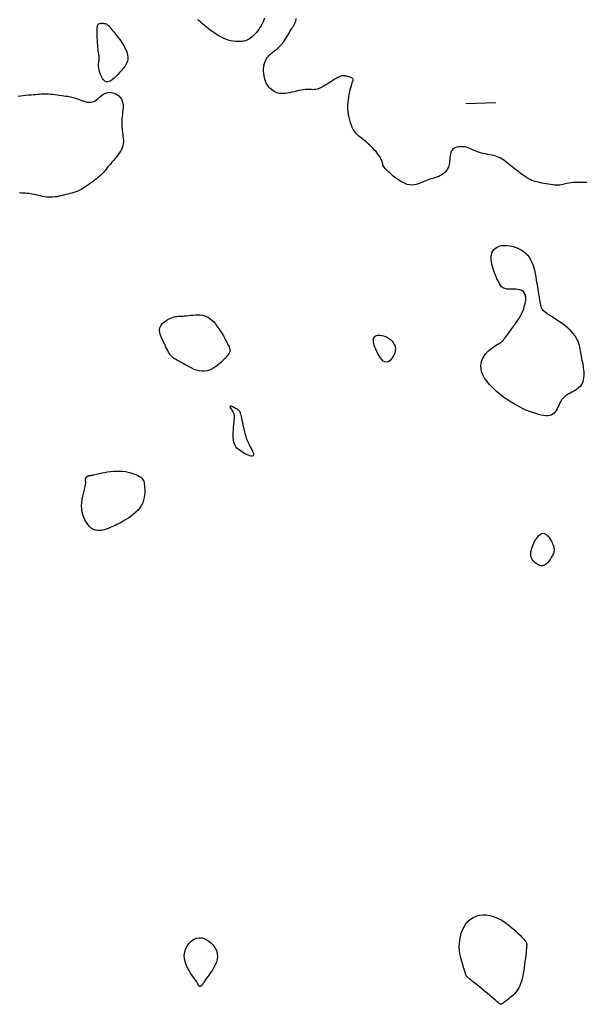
# Model space of a CAD drawing. Header units: millimetres. Extents: x 32690613 to 32693367, y 5343692 to 5344708.
# Tile 949 of 1009: x 32693092 to 32693111, y 5344585 to 5344618. Entities that reach past the tile are written whole.
import ezdxf

# ---------------------------------------------------------------- set-up
doc = ezdxf.new("R2010")
doc.units = ezdxf.units.MM
doc.header["$LTSCALE"] = 20
doc.layers.add('02-DGM_HL_491.00', color=62, linetype='Continuous')

msp = doc.modelspace()

# ---------------------------------------------------------------- linework, layer by layer
at = {"layer": '02-DGM_HL_491.00', "elevation": 491, "flags": 128}
for points in [[(32693099.872, 5344617.884), (32693099.849, 5344617.822), (32693099.822, 5344617.758), (32693099.791, 5344617.695), (32693099.756, 5344617.631), (32693099.718, 5344617.569), (32693099.677, 5344617.509), (32693099.634, 5344617.452), (32693099.59, 5344617.397), (32693099.546, 5344617.347), (32693099.501, 5344617.301), (32693099.457, 5344617.26), (32693099.413, 5344617.224), (32693099.369, 5344617.193), (32693099.323, 5344617.167), (32693099.275, 5344617.146), (32693099.223, 5344617.129), (32693099.168, 5344617.116), (32693099.108, 5344617.107), (32693099.044, 5344617.102), (32693098.974, 5344617.101), (32693098.9, 5344617.106), (32693098.823, 5344617.115), (32693098.743, 5344617.13), (32693098.661, 5344617.151), (32693098.577, 5344617.179), (32693098.493, 5344617.214), (32693098.408, 5344617.256), (32693098.323, 5344617.304), (32693098.24, 5344617.356), (32693098.158, 5344617.412), (32693098.079, 5344617.47), (32693098.003, 5344617.529), (32693097.932, 5344617.586), (32693097.864, 5344617.642), (32693097.802, 5344617.695), (32693097.745, 5344617.745), (32693097.691, 5344617.793), (32693097.64, 5344617.842)], [(32693110.624, 5344612.398), (32693110.521, 5344612.404), (32693110.423, 5344612.407), (32693110.33, 5344612.407), (32693110.243, 5344612.404), (32693110.163, 5344612.398), (32693110.089, 5344612.391), (32693110.023, 5344612.382), (32693109.965, 5344612.371), (32693109.912, 5344612.359), (32693109.864, 5344612.347), (32693109.818, 5344612.336), (32693109.772, 5344612.326), (32693109.725, 5344612.318), (32693109.674, 5344612.313), (32693109.618, 5344612.312), (32693109.555, 5344612.314), (32693109.486, 5344612.321), (32693109.414, 5344612.331), (32693109.34, 5344612.342), (32693109.265, 5344612.356), (32693109.192, 5344612.37), (32693109.121, 5344612.384), (32693109.055, 5344612.398), (32693108.995, 5344612.411), (32693108.94, 5344612.423), (32693108.887, 5344612.437), (32693108.836, 5344612.453), (32693108.785, 5344612.473), (32693108.732, 5344612.497), (32693108.675, 5344612.527), (32693108.613, 5344612.564), (32693108.545, 5344612.609), (32693108.471, 5344612.661), (32693108.395, 5344612.718), (32693108.316, 5344612.777), (32693108.238, 5344612.838), (32693108.162, 5344612.899), (32693108.089, 5344612.958), (32693108.021, 5344613.012), (32693107.96, 5344613.062), (32693107.904, 5344613.106), (32693107.851, 5344613.145), (32693107.801, 5344613.18), (32693107.751, 5344613.211), (32693107.701, 5344613.237), (32693107.647, 5344613.26), (32693107.59, 5344613.28), (32693107.527, 5344613.298), (32693107.459, 5344613.313), (32693107.389, 5344613.326), (32693107.316, 5344613.339), (32693107.244, 5344613.353), (32693107.172, 5344613.367), (32693107.103, 5344613.382), (32693107.037, 5344613.4), (32693106.976, 5344613.421), (32693106.919, 5344613.444), (32693106.865, 5344613.468), (32693106.812, 5344613.493), (32693106.76, 5344613.517), (32693106.708, 5344613.539), (32693106.654, 5344613.559), (32693106.596, 5344613.575), (32693106.536, 5344613.587), (32693106.473, 5344613.594), (32693106.409, 5344613.596), (32693106.347, 5344613.592), (32693106.287, 5344613.581), (32693106.233, 5344613.562), (32693106.184, 5344613.536), (32693106.143, 5344613.502), (32693106.112, 5344613.459), (32693106.089, 5344613.408), (32693106.072, 5344613.353), (32693106.061, 5344613.293), (32693106.053, 5344613.232), (32693106.047, 5344613.171), (32693106.042, 5344613.111), (32693106.036, 5344613.056), (32693106.027, 5344613.005), (32693106.016, 5344612.959), (32693106.003, 5344612.917), (32693105.987, 5344612.88), (32693105.97, 5344612.845), (32693105.95, 5344612.814), (32693105.929, 5344612.785), (32693105.906, 5344612.759), (32693105.881, 5344612.733), (32693105.854, 5344612.71), (32693105.825, 5344612.687), (32693105.793, 5344612.666), (32693105.759, 5344612.645), (32693105.722, 5344612.626), (32693105.681, 5344612.607), (32693105.637, 5344612.59), (32693105.589, 5344612.572), (32693105.537, 5344612.555), (32693105.483, 5344612.538), (32693105.426, 5344612.52), (32693105.367, 5344612.501), (32693105.307, 5344612.481), (32693105.246, 5344612.459), (32693105.184, 5344612.434), (32693105.123, 5344612.407), (32693105.06, 5344612.379), (32693104.997, 5344612.354), (32693104.93, 5344612.333), (32693104.861, 5344612.319), (32693104.787, 5344612.313), (32693104.709, 5344612.32), (32693104.625, 5344612.34), (32693104.535, 5344612.375), (32693104.441, 5344612.424), (32693104.347, 5344612.482), (32693104.253, 5344612.548), (32693104.164, 5344612.617), (32693104.081, 5344612.686), (32693104.008, 5344612.753), (32693103.946, 5344612.814), (32693103.899, 5344612.866), (32693103.864, 5344612.911), (32693103.839, 5344612.951), (32693103.822, 5344612.985), (32693103.811, 5344613.016), (32693103.803, 5344613.045), (32693103.797, 5344613.074), (32693103.789, 5344613.104), (32693103.778, 5344613.136), (32693103.764, 5344613.171), (32693103.746, 5344613.208), (32693103.724, 5344613.247), (32693103.697, 5344613.289), (32693103.666, 5344613.334), (32693103.63, 5344613.381), (32693103.589, 5344613.43), (32693103.543, 5344613.481), (32693103.492, 5344613.534), (32693103.439, 5344613.588), (32693103.383, 5344613.641), (32693103.326, 5344613.694), (32693103.27, 5344613.744), (32693103.215, 5344613.792), (32693103.161, 5344613.836), (32693103.111, 5344613.875), (32693103.064, 5344613.912), (32693103.02, 5344613.948), (32693102.978, 5344613.985), (32693102.939, 5344614.024), (32693102.901, 5344614.067), (32693102.866, 5344614.116), (32693102.831, 5344614.173), (32693102.798, 5344614.239), (32693102.767, 5344614.313), (32693102.739, 5344614.394), (32693102.713, 5344614.481), (32693102.691, 5344614.573), (32693102.674, 5344614.669), (32693102.661, 5344614.767), (32693102.654, 5344614.867), (32693102.653, 5344614.966), (32693102.658, 5344615.065), (32693102.667, 5344615.162), (32693102.679, 5344615.255), (32693102.695, 5344615.344), (32693102.712, 5344615.427), (32693102.73, 5344615.503), (32693102.749, 5344615.571), (32693102.767, 5344615.63), (32693102.783, 5344615.68), (32693102.798, 5344615.722), (32693102.81, 5344615.758), (32693102.818, 5344615.788), (32693102.823, 5344615.814), (32693102.823, 5344615.835), (32693102.817, 5344615.853), (32693102.806, 5344615.869), (32693102.79, 5344615.883), (32693102.77, 5344615.895), (32693102.748, 5344615.906), (32693102.724, 5344615.915), (32693102.699, 5344615.922), (32693102.675, 5344615.928), (32693102.653, 5344615.934), (32693102.633, 5344615.938), (32693102.616, 5344615.942), (32693102.6, 5344615.945), (32693102.587, 5344615.948), (32693102.574, 5344615.95), (32693102.562, 5344615.952), (32693102.551, 5344615.953), (32693102.539, 5344615.955), (32693102.527, 5344615.957), (32693102.514, 5344615.958), (32693102.501, 5344615.959), (32693102.486, 5344615.959), (32693102.47, 5344615.959), (32693102.454, 5344615.956), (32693102.435, 5344615.953), (32693102.415, 5344615.947), (32693102.394, 5344615.94), (32693102.37, 5344615.93), (32693102.343, 5344615.917), (32693102.313, 5344615.901), (32693102.278, 5344615.881), (32693102.239, 5344615.858), (32693102.194, 5344615.831), (32693102.143, 5344615.799), (32693102.086, 5344615.763), (32693102.023, 5344615.724), (32693101.957, 5344615.683), (32693101.889, 5344615.643), (32693101.821, 5344615.604), (32693101.754, 5344615.57), (32693101.69, 5344615.541), (32693101.631, 5344615.519), (32693101.577, 5344615.505), (32693101.527, 5344615.498), (32693101.481, 5344615.497), (32693101.435, 5344615.499), (32693101.389, 5344615.502), (32693101.34, 5344615.505), (32693101.287, 5344615.506), (32693101.228, 5344615.502), (32693101.162, 5344615.494), (32693101.091, 5344615.481), (32693101.014, 5344615.464), (32693100.936, 5344615.446), (32693100.856, 5344615.427), (32693100.777, 5344615.409), (32693100.7, 5344615.392), (32693100.627, 5344615.379), (32693100.559, 5344615.37), (32693100.496, 5344615.366), (32693100.437, 5344615.366), (32693100.382, 5344615.371), (32693100.331, 5344615.381), (32693100.281, 5344615.395), (32693100.234, 5344615.414), (32693100.188, 5344615.439), (32693100.142, 5344615.468), (32693100.098, 5344615.502), (32693100.056, 5344615.541), (32693100.016, 5344615.585), (32693099.979, 5344615.635), (32693099.945, 5344615.689), (32693099.915, 5344615.749), (32693099.889, 5344615.814), (32693099.868, 5344615.885), (32693099.853, 5344615.959), (32693099.842, 5344616.035), (32693099.837, 5344616.113), (32693099.838, 5344616.19), (32693099.844, 5344616.264), (32693099.856, 5344616.336), (32693099.875, 5344616.402), (32693099.899, 5344616.462), (32693099.929, 5344616.517), (32693099.963, 5344616.567), (32693100, 5344616.612), (32693100.041, 5344616.654), (32693100.083, 5344616.693), (32693100.127, 5344616.73), (32693100.17, 5344616.765), (32693100.213, 5344616.8), (32693100.255, 5344616.835), (32693100.297, 5344616.87), (32693100.337, 5344616.907), (32693100.377, 5344616.944), (32693100.415, 5344616.984), (32693100.453, 5344617.026), (32693100.49, 5344617.072), (32693100.525, 5344617.12), (32693100.56, 5344617.171), (32693100.593, 5344617.224), (32693100.626, 5344617.278), (32693100.658, 5344617.333), (32693100.689, 5344617.386), (32693100.719, 5344617.438), (32693100.749, 5344617.487), (32693100.778, 5344617.534), (32693100.806, 5344617.578), (32693100.832, 5344617.62), (32693100.856, 5344617.661), (32693100.878, 5344617.702), (32693100.896, 5344617.742), (32693100.91, 5344617.784), (32693100.921, 5344617.827), (32693100.926, 5344617.872)], [(32693091.653, 5344615.278), (32693091.732, 5344615.292), (32693091.817, 5344615.304), (32693091.905, 5344615.314), (32693091.995, 5344615.322), (32693092.082, 5344615.329), (32693092.166, 5344615.334), (32693092.243, 5344615.339), (32693092.311, 5344615.344), (32693092.368, 5344615.348), (32693092.416, 5344615.353), (32693092.458, 5344615.357), (32693092.496, 5344615.36), (32693092.533, 5344615.361), (32693092.573, 5344615.362), (32693092.617, 5344615.361), (32693092.668, 5344615.357), (32693092.729, 5344615.352), (32693092.797, 5344615.344), (32693092.872, 5344615.335), (32693092.949, 5344615.326), (32693093.027, 5344615.315), (32693093.104, 5344615.305), (32693093.177, 5344615.295), (32693093.243, 5344615.285), (32693093.302, 5344615.277), (32693093.355, 5344615.269), (32693093.402, 5344615.261), (32693093.446, 5344615.252), (32693093.49, 5344615.241), (32693093.533, 5344615.229), (32693093.579, 5344615.213), (32693093.629, 5344615.194), (32693093.685, 5344615.171), (32693093.745, 5344615.147), (32693093.809, 5344615.123), (32693093.875, 5344615.101), (32693093.942, 5344615.085), (32693094.01, 5344615.076), (32693094.076, 5344615.076), (32693094.139, 5344615.089), (32693094.199, 5344615.115), (32693094.257, 5344615.152), (32693094.312, 5344615.196), (32693094.368, 5344615.243), (32693094.424, 5344615.291), (32693094.481, 5344615.335), (32693094.541, 5344615.371), (32693094.605, 5344615.397), (32693094.673, 5344615.409), (32693094.744, 5344615.408), (32693094.814, 5344615.395), (32693094.883, 5344615.371), (32693094.948, 5344615.336), (32693095.007, 5344615.293), (32693095.057, 5344615.241), (32693095.097, 5344615.183), (32693095.125, 5344615.119), (32693095.141, 5344615.05), (32693095.149, 5344614.978), (32693095.15, 5344614.904), (32693095.145, 5344614.827), (32693095.137, 5344614.751), (32693095.128, 5344614.674), (32693095.12, 5344614.6), (32693095.114, 5344614.528), (32693095.11, 5344614.458), (32693095.108, 5344614.391), (32693095.108, 5344614.325), (32693095.111, 5344614.261), (32693095.115, 5344614.197), (32693095.122, 5344614.135), (32693095.129, 5344614.072), (32693095.139, 5344614.01), (32693095.148, 5344613.948), (32693095.155, 5344613.885), (32693095.16, 5344613.821), (32693095.16, 5344613.757), (32693095.154, 5344613.691), (32693095.14, 5344613.624), (32693095.116, 5344613.555), (32693095.083, 5344613.484), (32693095.04, 5344613.412), (32693094.992, 5344613.34), (32693094.938, 5344613.27), (32693094.883, 5344613.201), (32693094.828, 5344613.135), (32693094.775, 5344613.074), (32693094.726, 5344613.017), (32693094.683, 5344612.966), (32693094.646, 5344612.92), (32693094.613, 5344612.879), (32693094.585, 5344612.842), (32693094.559, 5344612.809), (32693094.534, 5344612.779), (32693094.511, 5344612.75), (32693094.487, 5344612.724), (32693094.462, 5344612.698), (32693094.436, 5344612.673), (32693094.408, 5344612.648), (32693094.376, 5344612.621), (32693094.342, 5344612.593), (32693094.303, 5344612.562), (32693094.261, 5344612.529), (32693094.213, 5344612.492), (32693094.159, 5344612.45), (32693094.101, 5344612.406), (32693094.04, 5344612.36), (32693093.975, 5344612.314), (32693093.908, 5344612.268), (32693093.84, 5344612.223), (32693093.772, 5344612.183), (32693093.704, 5344612.146), (32693093.637, 5344612.115), (32693093.571, 5344612.088), (32693093.506, 5344612.066), (32693093.443, 5344612.047), (32693093.38, 5344612.03), (32693093.317, 5344612.015), (32693093.255, 5344612.001), (32693093.193, 5344611.986), (32693093.131, 5344611.971), (32693093.069, 5344611.956), (32693093.006, 5344611.942), (32693092.943, 5344611.929), (32693092.879, 5344611.918), (32693092.813, 5344611.911), (32693092.747, 5344611.907), (32693092.679, 5344611.908), (32693092.609, 5344611.914), (32693092.538, 5344611.925), (32693092.467, 5344611.938), (32693092.395, 5344611.954), (32693092.325, 5344611.971), (32693092.256, 5344611.987), (32693092.189, 5344612.003), (32693092.124, 5344612.016), (32693092.063, 5344612.026), (32693092.003, 5344612.033), (32693091.945, 5344612.039), (32693091.886, 5344612.043), (32693091.827, 5344612.046), (32693091.765, 5344612.049), (32693091.7, 5344612.053)], [(32693107.584, 5344615.059), (32693106.584, 5344615.02)]]:
    msp.add_lwpolyline(points, dxfattribs=at)
for points in [[(32693094.316, 5344616.843), (32693094.31, 5344616.909), (32693094.304, 5344616.983), (32693094.299, 5344617.061), (32693094.295, 5344617.141), (32693094.291, 5344617.221), (32693094.289, 5344617.299), (32693094.287, 5344617.371), (32693094.286, 5344617.436), (32693094.287, 5344617.492), (32693094.288, 5344617.539), (32693094.29, 5344617.577), (32693094.294, 5344617.609), (32693094.3, 5344617.634), (32693094.307, 5344617.654), (32693094.316, 5344617.67), (32693094.327, 5344617.683), (32693094.34, 5344617.692), (32693094.355, 5344617.7), (32693094.371, 5344617.705), (32693094.389, 5344617.709), (32693094.408, 5344617.711), (32693094.427, 5344617.712), (32693094.447, 5344617.712), (32693094.466, 5344617.712), (32693094.485, 5344617.711), (32693094.504, 5344617.709), (32693094.523, 5344617.707), (32693094.541, 5344617.704), (32693094.558, 5344617.699), (32693094.575, 5344617.694), (32693094.592, 5344617.687), (32693094.608, 5344617.678), (32693094.624, 5344617.667), (32693094.641, 5344617.652), (32693094.661, 5344617.634), (32693094.683, 5344617.609), (32693094.711, 5344617.576), (32693094.746, 5344617.535), (32693094.788, 5344617.484), (32693094.839, 5344617.421), (32693094.9, 5344617.345), (32693094.968, 5344617.259), (32693095.038, 5344617.166), (32693095.108, 5344617.066), (32693095.173, 5344616.964), (32693095.23, 5344616.861), (32693095.275, 5344616.761), (32693095.303, 5344616.664), (32693095.313, 5344616.575), (32693095.306, 5344616.491), (32693095.283, 5344616.413), (32693095.248, 5344616.339), (32693095.204, 5344616.269), (32693095.151, 5344616.201), (32693095.094, 5344616.135), (32693095.035, 5344616.07), (32693094.975, 5344616.006), (32693094.915, 5344615.944), (32693094.856, 5344615.886), (32693094.799, 5344615.837), (32693094.743, 5344615.797), (32693094.689, 5344615.769), (32693094.637, 5344615.756), (32693094.588, 5344615.761), (32693094.542, 5344615.784), (32693094.5, 5344615.823), (32693094.462, 5344615.875), (32693094.427, 5344615.937), (32693094.398, 5344616.005), (32693094.373, 5344616.075), (32693094.354, 5344616.144), (32693094.341, 5344616.21), (32693094.334, 5344616.268), (32693094.331, 5344616.32), (32693094.333, 5344616.366), (32693094.337, 5344616.407), (32693094.343, 5344616.443), (32693094.349, 5344616.476), (32693094.354, 5344616.507), (32693094.358, 5344616.536), (32693094.358, 5344616.564), (32693094.356, 5344616.592), (32693094.352, 5344616.622), (32693094.346, 5344616.655), (32693094.339, 5344616.692), (32693094.332, 5344616.735), (32693094.324, 5344616.785)], [(32693107.437, 5344609.984), (32693107.455, 5344610.051), (32693107.484, 5344610.111), (32693107.522, 5344610.165), (32693107.571, 5344610.211), (32693107.629, 5344610.248), (32693107.697, 5344610.277), (32693107.774, 5344610.296), (32693107.86, 5344610.304), (32693107.955, 5344610.303), (32693108.056, 5344610.29), (32693108.161, 5344610.267), (32693108.266, 5344610.232), (32693108.369, 5344610.188), (32693108.467, 5344610.132), (32693108.557, 5344610.066), (32693108.637, 5344609.989), (32693108.704, 5344609.902), (32693108.759, 5344609.806), (32693108.805, 5344609.704), (32693108.842, 5344609.595), (32693108.872, 5344609.484), (32693108.896, 5344609.37), (32693108.917, 5344609.256), (32693108.936, 5344609.145), (32693108.954, 5344609.036), (32693108.971, 5344608.931), (32693108.988, 5344608.832), (32693109.003, 5344608.737), (32693109.018, 5344608.649), (32693109.031, 5344608.567), (32693109.043, 5344608.493), (32693109.054, 5344608.426), (32693109.064, 5344608.368), (32693109.074, 5344608.317), (32693109.086, 5344608.272), (32693109.101, 5344608.232), (32693109.121, 5344608.194), (32693109.148, 5344608.158), (32693109.183, 5344608.121), (32693109.228, 5344608.084), (32693109.283, 5344608.044), (32693109.348, 5344608.001), (32693109.421, 5344607.955), (32693109.499, 5344607.907), (32693109.58, 5344607.856), (32693109.663, 5344607.803), (32693109.746, 5344607.747), (32693109.827, 5344607.689), (32693109.903, 5344607.628), (32693109.975, 5344607.566), (32693110.042, 5344607.501), (32693110.104, 5344607.436), (32693110.16, 5344607.37), (32693110.21, 5344607.303), (32693110.254, 5344607.237), (32693110.291, 5344607.171), (32693110.321, 5344607.106), (32693110.346, 5344607.041), (32693110.366, 5344606.977), (32693110.381, 5344606.914), (32693110.394, 5344606.851), (32693110.405, 5344606.788), (32693110.415, 5344606.726), (32693110.425, 5344606.664), (32693110.436, 5344606.602), (32693110.448, 5344606.539), (32693110.46, 5344606.477), (32693110.472, 5344606.414), (32693110.484, 5344606.35), (32693110.495, 5344606.286), (32693110.504, 5344606.221), (32693110.512, 5344606.155), (32693110.518, 5344606.088), (32693110.521, 5344606.02), (32693110.521, 5344605.953), (32693110.516, 5344605.887), (32693110.505, 5344605.822), (32693110.489, 5344605.761), (32693110.466, 5344605.703), (32693110.434, 5344605.649), (32693110.395, 5344605.6), (32693110.348, 5344605.556), (32693110.296, 5344605.515), (32693110.241, 5344605.478), (32693110.184, 5344605.443), (32693110.126, 5344605.411), (32693110.071, 5344605.381), (32693110.018, 5344605.352), (32693109.97, 5344605.323), (32693109.927, 5344605.294), (32693109.888, 5344605.265), (32693109.852, 5344605.233), (32693109.819, 5344605.199), (32693109.789, 5344605.162), (32693109.762, 5344605.121), (32693109.736, 5344605.075), (32693109.711, 5344605.024), (32693109.686, 5344604.969), (32693109.66, 5344604.913), (32693109.633, 5344604.856), (32693109.604, 5344604.802), (32693109.571, 5344604.752), (32693109.533, 5344604.708), (32693109.491, 5344604.672), (32693109.442, 5344604.645), (32693109.387, 5344604.628), (32693109.325, 5344604.62), (32693109.257, 5344604.62), (32693109.182, 5344604.628), (32693109.1, 5344604.643), (32693109.012, 5344604.665), (32693108.916, 5344604.694), (32693108.814, 5344604.728), (32693108.706, 5344604.768), (32693108.592, 5344604.815), (32693108.473, 5344604.868), (32693108.351, 5344604.929), (32693108.226, 5344604.996), (32693108.099, 5344605.071), (32693107.971, 5344605.154), (32693107.842, 5344605.246), (32693107.716, 5344605.343), (32693107.595, 5344605.446), (32693107.482, 5344605.553), (32693107.378, 5344605.662), (32693107.286, 5344605.772), (32693107.21, 5344605.881), (32693107.152, 5344605.988), (32693107.113, 5344606.091), (32693107.092, 5344606.191), (32693107.088, 5344606.286), (32693107.098, 5344606.376), (32693107.121, 5344606.461), (32693107.154, 5344606.541), (32693107.195, 5344606.615), (32693107.244, 5344606.682), (32693107.297, 5344606.744), (32693107.353, 5344606.799), (32693107.411, 5344606.848), (32693107.47, 5344606.892), (32693107.526, 5344606.931), (32693107.58, 5344606.965), (32693107.63, 5344606.994), (32693107.673, 5344607.019), (32693107.709, 5344607.041), (32693107.739, 5344607.059), (32693107.763, 5344607.075), (32693107.782, 5344607.088), (32693107.797, 5344607.1), (32693107.809, 5344607.111), (32693107.819, 5344607.122), (32693107.828, 5344607.132), (32693107.836, 5344607.143), (32693107.846, 5344607.157), (32693107.858, 5344607.174), (32693107.873, 5344607.195), (32693107.893, 5344607.223), (32693107.919, 5344607.258), (32693107.952, 5344607.303), (32693107.993, 5344607.358), (32693108.044, 5344607.424), (32693108.102, 5344607.5), (32693108.165, 5344607.585), (32693108.231, 5344607.677), (32693108.297, 5344607.775), (32693108.36, 5344607.878), (32693108.419, 5344607.983), (32693108.472, 5344608.089), (32693108.515, 5344608.194), (32693108.548, 5344608.298), (32693108.571, 5344608.397), (32693108.582, 5344608.49), (32693108.582, 5344608.575), (32693108.57, 5344608.651), (32693108.544, 5344608.715), (32693108.505, 5344608.765), (32693108.452, 5344608.801), (32693108.388, 5344608.824), (32693108.315, 5344608.837), (32693108.238, 5344608.842), (32693108.16, 5344608.844), (32693108.082, 5344608.844), (32693108.01, 5344608.845), (32693107.944, 5344608.85), (32693107.889, 5344608.862), (32693107.844, 5344608.879), (32693107.806, 5344608.901), (32693107.776, 5344608.927), (32693107.75, 5344608.956), (32693107.729, 5344608.987), (32693107.71, 5344609.02), (32693107.693, 5344609.053), (32693107.676, 5344609.086), (32693107.659, 5344609.119), (32693107.642, 5344609.154), (32693107.624, 5344609.191), (32693107.605, 5344609.232), (32693107.585, 5344609.277), (32693107.564, 5344609.329), (32693107.542, 5344609.387), (32693107.518, 5344609.452), (32693107.495, 5344609.523), (32693107.473, 5344609.599), (32693107.454, 5344609.677), (32693107.439, 5344609.757), (32693107.43, 5344609.835), (32693107.429, 5344609.912)], [(32693096.464, 5344607.167), (32693096.438, 5344607.227), (32693096.413, 5344607.285), (32693096.393, 5344607.342), (32693096.377, 5344607.397), (32693096.368, 5344607.45), (32693096.367, 5344607.501), (32693096.376, 5344607.552), (32693096.395, 5344607.601), (32693096.426, 5344607.649), (32693096.466, 5344607.695), (32693096.515, 5344607.739), (32693096.569, 5344607.78), (32693096.627, 5344607.817), (32693096.686, 5344607.85), (32693096.744, 5344607.878), (32693096.8, 5344607.9), (32693096.852, 5344607.917), (32693096.9, 5344607.928), (32693096.947, 5344607.935), (32693096.993, 5344607.939), (32693097.04, 5344607.941), (32693097.089, 5344607.943), (32693097.143, 5344607.946), (32693097.202, 5344607.95), (32693097.267, 5344607.957), (32693097.339, 5344607.965), (32693097.414, 5344607.974), (32693097.492, 5344607.982), (32693097.571, 5344607.987), (32693097.65, 5344607.988), (32693097.727, 5344607.984), (32693097.801, 5344607.974), (32693097.871, 5344607.956), (32693097.937, 5344607.93), (32693098, 5344607.896), (32693098.06, 5344607.855), (32693098.117, 5344607.806), (32693098.174, 5344607.75), (32693098.229, 5344607.686), (32693098.284, 5344607.616), (32693098.339, 5344607.539), (32693098.393, 5344607.456), (32693098.446, 5344607.372), (32693098.497, 5344607.286), (32693098.545, 5344607.203), (32693098.588, 5344607.123), (32693098.627, 5344607.049), (32693098.66, 5344606.982), (32693098.687, 5344606.926), (32693098.706, 5344606.877), (32693098.717, 5344606.833), (32693098.718, 5344606.792), (32693098.71, 5344606.751), (32693098.691, 5344606.708), (32693098.66, 5344606.66), (32693098.617, 5344606.605), (32693098.561, 5344606.542), (32693098.493, 5344606.472), (32693098.416, 5344606.4), (32693098.332, 5344606.329), (32693098.241, 5344606.261), (32693098.148, 5344606.202), (32693098.052, 5344606.154), (32693097.957, 5344606.121), (32693097.864, 5344606.105), (32693097.773, 5344606.105), (32693097.686, 5344606.118), (32693097.602, 5344606.141), (32693097.522, 5344606.171), (32693097.446, 5344606.206), (32693097.374, 5344606.244), (32693097.307, 5344606.28), (32693097.246, 5344606.314), (32693097.19, 5344606.345), (32693097.138, 5344606.373), (32693097.09, 5344606.399), (32693097.046, 5344606.423), (32693097.006, 5344606.445), (32693096.968, 5344606.466), (32693096.933, 5344606.486), (32693096.899, 5344606.505), (32693096.868, 5344606.525), (32693096.838, 5344606.546), (32693096.809, 5344606.569), (32693096.781, 5344606.594), (32693096.753, 5344606.624), (32693096.725, 5344606.659), (32693096.697, 5344606.699), (32693096.668, 5344606.746), (32693096.639, 5344606.798), (32693096.609, 5344606.855), (32693096.58, 5344606.915), (32693096.55, 5344606.977), (32693096.521, 5344607.041), (32693096.492, 5344607.104)], [(32693103.897, 5344607.266), (32693103.956, 5344607.239), (32693104.015, 5344607.204), (32693104.071, 5344607.164), (32693104.122, 5344607.117), (32693104.166, 5344607.064), (32693104.2, 5344607.004), (32693104.224, 5344606.939), (32693104.234, 5344606.869), (32693104.23, 5344606.793), (32693104.212, 5344606.715), (32693104.183, 5344606.639), (32693104.144, 5344606.568), (32693104.099, 5344606.506), (32693104.048, 5344606.457), (32693103.994, 5344606.424), (32693103.939, 5344606.41), (32693103.885, 5344606.419), (32693103.833, 5344606.448), (32693103.782, 5344606.494), (32693103.735, 5344606.552), (32693103.69, 5344606.62), (32693103.649, 5344606.693), (32693103.612, 5344606.769), (32693103.58, 5344606.843), (32693103.553, 5344606.913), (32693103.532, 5344606.978), (32693103.516, 5344607.038), (32693103.507, 5344607.093), (32693103.504, 5344607.141), (32693103.508, 5344607.185), (32693103.519, 5344607.222), (32693103.537, 5344607.252), (32693103.563, 5344607.277), (32693103.596, 5344607.295), (32693103.636, 5344607.307), (32693103.68, 5344607.312), (32693103.73, 5344607.31), (32693103.783, 5344607.302), (32693103.839, 5344607.288)], [(32693099.215, 5344604.034), (32693099.23, 5344603.976), (32693099.245, 5344603.925), (32693099.26, 5344603.88), (32693099.276, 5344603.837), (32693099.293, 5344603.797), (32693099.312, 5344603.756), (32693099.334, 5344603.712), (32693099.358, 5344603.665), (32693099.385, 5344603.613), (32693099.414, 5344603.557), (32693099.442, 5344603.5), (32693099.467, 5344603.445), (32693099.486, 5344603.394), (32693099.497, 5344603.349), (32693099.498, 5344603.313), (32693099.487, 5344603.289), (32693099.462, 5344603.278), (32693099.425, 5344603.279), (32693099.378, 5344603.29), (32693099.325, 5344603.31), (32693099.266, 5344603.336), (32693099.206, 5344603.367), (32693099.146, 5344603.401), (32693099.089, 5344603.437), (32693099.038, 5344603.472), (32693098.991, 5344603.508), (32693098.951, 5344603.546), (32693098.916, 5344603.588), (32693098.886, 5344603.634), (32693098.863, 5344603.686), (32693098.845, 5344603.745), (32693098.833, 5344603.814), (32693098.826, 5344603.891), (32693098.825, 5344603.976), (32693098.827, 5344604.065), (32693098.832, 5344604.156), (32693098.839, 5344604.245), (32693098.847, 5344604.33), (32693098.855, 5344604.409), (32693098.861, 5344604.477), (32693098.865, 5344604.534), (32693098.867, 5344604.58), (32693098.867, 5344604.618), (32693098.864, 5344604.649), (32693098.858, 5344604.676), (32693098.849, 5344604.7), (32693098.838, 5344604.723), (32693098.824, 5344604.748), (32693098.807, 5344604.776), (32693098.789, 5344604.806), (32693098.77, 5344604.837), (32693098.753, 5344604.867), (32693098.739, 5344604.895), (32693098.729, 5344604.918), (32693098.725, 5344604.937), (32693098.729, 5344604.949), (32693098.74, 5344604.953), (32693098.759, 5344604.951), (32693098.783, 5344604.942), (32693098.811, 5344604.93), (32693098.842, 5344604.914), (32693098.873, 5344604.897), (32693098.903, 5344604.88), (32693098.93, 5344604.863), (32693098.953, 5344604.848), (32693098.973, 5344604.835), (32693098.989, 5344604.823), (32693099.002, 5344604.813), (32693099.013, 5344604.804), (32693099.021, 5344604.796), (32693099.028, 5344604.788), (32693099.034, 5344604.78), (32693099.039, 5344604.772), (32693099.044, 5344604.763), (32693099.049, 5344604.751), (32693099.055, 5344604.735), (32693099.061, 5344604.713), (32693099.068, 5344604.684), (32693099.077, 5344604.646), (32693099.087, 5344604.599), (32693099.1, 5344604.541), (32693099.114, 5344604.475), (32693099.13, 5344604.402), (32693099.146, 5344604.326), (32693099.164, 5344604.248), (32693099.181, 5344604.172), (32693099.198, 5344604.1)], [(32693093.887, 5344602.274), (32693093.898, 5344602.331), (32693093.904, 5344602.377), (32693093.906, 5344602.414), (32693093.905, 5344602.444), (32693093.902, 5344602.467), (32693093.899, 5344602.485), (32693093.896, 5344602.5), (32693093.895, 5344602.513), (32693093.896, 5344602.527), (32693093.9, 5344602.539), (32693093.907, 5344602.552), (32693093.915, 5344602.564), (32693093.925, 5344602.575), (32693093.936, 5344602.586), (32693093.947, 5344602.595), (32693093.96, 5344602.603), (32693093.972, 5344602.61), (32693093.984, 5344602.615), (32693093.997, 5344602.62), (32693094.009, 5344602.624), (32693094.022, 5344602.627), (32693094.035, 5344602.629), (32693094.049, 5344602.631), (32693094.063, 5344602.633), (32693094.077, 5344602.636), (32693094.093, 5344602.638), (32693094.113, 5344602.642), (32693094.137, 5344602.646), (32693094.167, 5344602.652), (32693094.204, 5344602.66), (32693094.25, 5344602.67), (32693094.307, 5344602.683), (32693094.374, 5344602.699), (32693094.452, 5344602.716), (32693094.538, 5344602.733), (32693094.63, 5344602.75), (32693094.727, 5344602.764), (32693094.828, 5344602.775), (32693094.93, 5344602.781), (32693095.033, 5344602.781), (32693095.133, 5344602.773), (32693095.231, 5344602.759), (32693095.325, 5344602.74), (32693095.414, 5344602.717), (32693095.497, 5344602.69), (32693095.572, 5344602.662), (32693095.638, 5344602.632), (32693095.694, 5344602.602), (32693095.74, 5344602.573), (32693095.776, 5344602.544), (32693095.804, 5344602.514), (32693095.825, 5344602.48), (32693095.84, 5344602.443), (32693095.851, 5344602.4), (32693095.859, 5344602.35), (32693095.865, 5344602.292), (32693095.87, 5344602.225), (32693095.873, 5344602.151), (32693095.873, 5344602.07), (32693095.867, 5344601.986), (32693095.856, 5344601.898), (32693095.836, 5344601.81), (32693095.806, 5344601.723), (32693095.765, 5344601.638), (32693095.713, 5344601.557), (32693095.65, 5344601.48), (32693095.579, 5344601.408), (32693095.502, 5344601.341), (32693095.423, 5344601.279), (32693095.343, 5344601.222), (32693095.265, 5344601.171), (32693095.191, 5344601.125), (32693095.123, 5344601.086), (32693095.06, 5344601.051), (32693095.001, 5344601.02), (32693094.945, 5344600.992), (32693094.89, 5344600.967), (32693094.834, 5344600.942), (32693094.778, 5344600.918), (32693094.718, 5344600.893), (32693094.654, 5344600.866), (32693094.587, 5344600.841), (32693094.518, 5344600.818), (32693094.446, 5344600.801), (32693094.374, 5344600.792), (32693094.301, 5344600.792), (32693094.228, 5344600.806), (32693094.157, 5344600.835), (32693094.088, 5344600.88), (32693094.022, 5344600.941), (32693093.961, 5344601.015), (32693093.906, 5344601.101), (32693093.858, 5344601.195), (32693093.819, 5344601.296), (32693093.79, 5344601.403), (32693093.772, 5344601.512), (32693093.767, 5344601.622), (32693093.772, 5344601.731), (32693093.786, 5344601.838), (32693093.804, 5344601.94), (32693093.826, 5344602.036), (32693093.849, 5344602.125), (32693093.87, 5344602.205)], [(32693109.427, 5344600.459), (32693109.452, 5344600.411), (32693109.474, 5344600.366), (32693109.492, 5344600.323), (32693109.506, 5344600.282), (32693109.517, 5344600.243), (32693109.524, 5344600.205), (32693109.528, 5344600.169), (32693109.528, 5344600.133), (32693109.523, 5344600.099), (32693109.516, 5344600.065), (32693109.505, 5344600.031), (32693109.491, 5344599.997), (32693109.475, 5344599.963), (32693109.456, 5344599.928), (32693109.435, 5344599.893), (32693109.412, 5344599.857), (32693109.388, 5344599.82), (32693109.362, 5344599.783), (32693109.334, 5344599.747), (32693109.305, 5344599.714), (32693109.274, 5344599.683), (32693109.24, 5344599.658), (32693109.206, 5344599.639), (32693109.168, 5344599.626), (32693109.13, 5344599.621), (32693109.089, 5344599.624), (32693109.048, 5344599.634), (32693109.007, 5344599.65), (32693108.967, 5344599.671), (32693108.927, 5344599.697), (32693108.89, 5344599.727), (32693108.856, 5344599.76), (32693108.825, 5344599.795), (32693108.799, 5344599.834), (32693108.777, 5344599.877), (32693108.762, 5344599.924), (32693108.752, 5344599.976), (32693108.751, 5344600.033), (32693108.757, 5344600.097), (32693108.772, 5344600.167), (32693108.797, 5344600.244), (32693108.829, 5344600.324), (32693108.869, 5344600.405), (32693108.913, 5344600.482), (32693108.961, 5344600.553), (32693109.012, 5344600.614), (32693109.063, 5344600.662), (32693109.114, 5344600.693), (32693109.162, 5344600.704), (32693109.208, 5344600.698), (32693109.252, 5344600.678), (32693109.293, 5344600.646), (32693109.331, 5344600.605), (32693109.366, 5344600.558), (32693109.398, 5344600.508)], [(32693106.576, 5344586.011), (32693106.571, 5344586.029), (32693106.565, 5344586.049), (32693106.558, 5344586.072), (32693106.55, 5344586.1), (32693106.54, 5344586.134), (32693106.528, 5344586.174), (32693106.513, 5344586.222), (32693106.496, 5344586.279), (32693106.475, 5344586.346), (32693106.452, 5344586.421), (32693106.428, 5344586.506), (32693106.407, 5344586.597), (32693106.388, 5344586.695), (32693106.375, 5344586.799), (32693106.368, 5344586.907), (32693106.37, 5344587.02), (32693106.382, 5344587.135), (32693106.404, 5344587.252), (32693106.435, 5344587.367), (32693106.477, 5344587.478), (32693106.529, 5344587.583), (32693106.59, 5344587.68), (32693106.662, 5344587.766), (32693106.743, 5344587.839), (32693106.834, 5344587.897), (32693106.933, 5344587.94), (32693107.039, 5344587.968), (32693107.152, 5344587.98), (32693107.269, 5344587.977), (32693107.39, 5344587.958), (32693107.513, 5344587.924), (32693107.638, 5344587.874), (32693107.762, 5344587.809), (32693107.884, 5344587.732), (32693108.002, 5344587.647), (32693108.114, 5344587.558), (32693108.218, 5344587.468), (32693108.313, 5344587.38), (32693108.396, 5344587.3), (32693108.465, 5344587.23), (32693108.519, 5344587.173), (32693108.559, 5344587.126), (32693108.587, 5344587.087), (32693108.605, 5344587.051), (32693108.614, 5344587.015), (32693108.617, 5344586.976), (32693108.614, 5344586.93), (32693108.609, 5344586.874), (32693108.601, 5344586.805), (32693108.593, 5344586.724), (32693108.583, 5344586.633), (32693108.571, 5344586.536), (32693108.559, 5344586.435), (32693108.546, 5344586.331), (32693108.531, 5344586.227), (32693108.516, 5344586.126), (32693108.5, 5344586.029), (32693108.482, 5344585.937), (32693108.462, 5344585.85), (32693108.439, 5344585.767), (32693108.413, 5344585.689), (32693108.383, 5344585.615), (32693108.349, 5344585.545), (32693108.309, 5344585.479), (32693108.264, 5344585.416), (32693108.215, 5344585.358), (32693108.163, 5344585.304), (32693108.11, 5344585.254), (32693108.057, 5344585.209), (32693108.007, 5344585.168), (32693107.96, 5344585.133), (32693107.919, 5344585.102), (32693107.884, 5344585.076), (32693107.855, 5344585.055), (32693107.831, 5344585.039), (32693107.812, 5344585.026), (32693107.797, 5344585.016), (32693107.785, 5344585.009), (32693107.775, 5344585.004), (32693107.766, 5344585), (32693107.759, 5344584.998), (32693107.752, 5344584.997), (32693107.746, 5344584.997), (32693107.74, 5344584.998), (32693107.735, 5344585), (32693107.73, 5344585.002), (32693107.726, 5344585.005), (32693107.722, 5344585.008), (32693107.718, 5344585.011), (32693107.712, 5344585.017), (32693107.702, 5344585.026), (32693107.687, 5344585.039), (32693107.665, 5344585.058), (32693107.634, 5344585.085), (32693107.591, 5344585.121), (32693107.536, 5344585.167), (32693107.467, 5344585.225), (32693107.387, 5344585.291), (32693107.299, 5344585.364), (32693107.207, 5344585.439), (32693107.115, 5344585.515), (32693107.025, 5344585.588), (32693106.942, 5344585.656), (32693106.869, 5344585.715), (32693106.809, 5344585.763), (32693106.76, 5344585.802), (32693106.722, 5344585.832), (32693106.693, 5344585.855), (32693106.671, 5344585.873), (32693106.655, 5344585.886), (32693106.643, 5344585.897), (32693106.633, 5344585.908), (32693106.624, 5344585.918), (32693106.616, 5344585.929), (32693106.608, 5344585.94), (32693106.601, 5344585.952), (32693106.594, 5344585.966), (32693106.588, 5344585.98), (32693106.582, 5344585.995)], [(32693097.725, 5344585.595), (32693097.72, 5344585.595), (32693097.714, 5344585.595), (32693097.709, 5344585.596), (32693097.703, 5344585.597), (32693097.698, 5344585.599), (32693097.693, 5344585.602), (32693097.688, 5344585.605), (32693097.684, 5344585.608), (32693097.68, 5344585.612), (32693097.676, 5344585.617), (32693097.673, 5344585.622), (32693097.67, 5344585.628), (32693097.666, 5344585.635), (32693097.663, 5344585.643), (32693097.658, 5344585.652), (32693097.653, 5344585.662), (32693097.648, 5344585.673), (32693097.64, 5344585.687), (32693097.63, 5344585.705), (32693097.616, 5344585.727), (32693097.597, 5344585.756), (32693097.573, 5344585.793), (32693097.542, 5344585.838), (32693097.503, 5344585.893), (32693097.456, 5344585.96), (32693097.405, 5344586.036), (32693097.352, 5344586.121), (32693097.301, 5344586.213), (32693097.257, 5344586.312), (32693097.221, 5344586.414), (32693097.199, 5344586.52), (32693097.193, 5344586.628), (32693097.206, 5344586.735), (32693097.237, 5344586.84), (32693097.285, 5344586.938), (32693097.346, 5344587.027), (32693097.419, 5344587.103), (32693097.501, 5344587.162), (32693097.591, 5344587.202), (32693097.687, 5344587.218), (32693097.785, 5344587.209), (32693097.884, 5344587.177), (32693097.979, 5344587.126), (32693098.067, 5344587.058), (32693098.146, 5344586.977), (32693098.212, 5344586.887), (32693098.262, 5344586.791), (32693098.292, 5344586.692), (32693098.301, 5344586.593), (32693098.291, 5344586.495), (32693098.265, 5344586.401), (32693098.227, 5344586.31), (32693098.182, 5344586.223), (32693098.131, 5344586.141), (32693098.079, 5344586.066), (32693098.03, 5344585.997), (32693097.987, 5344585.937), (32693097.949, 5344585.884), (32693097.917, 5344585.838), (32693097.889, 5344585.798), (32693097.866, 5344585.764), (32693097.846, 5344585.735), (32693097.829, 5344585.711), (32693097.816, 5344585.69), (32693097.805, 5344585.673), (32693097.796, 5344585.659), (32693097.788, 5344585.647), (32693097.782, 5344585.638), (32693097.777, 5344585.631), (32693097.773, 5344585.624), (32693097.769, 5344585.62), (32693097.765, 5344585.615), (32693097.76, 5344585.611), (32693097.756, 5344585.608), (32693097.751, 5344585.605), (32693097.747, 5344585.602), (32693097.742, 5344585.599), (32693097.736, 5344585.598), (32693097.731, 5344585.596)]]:
    msp.add_lwpolyline(points, close=True, dxfattribs=at)

doc.saveas('drawing.dxf')
